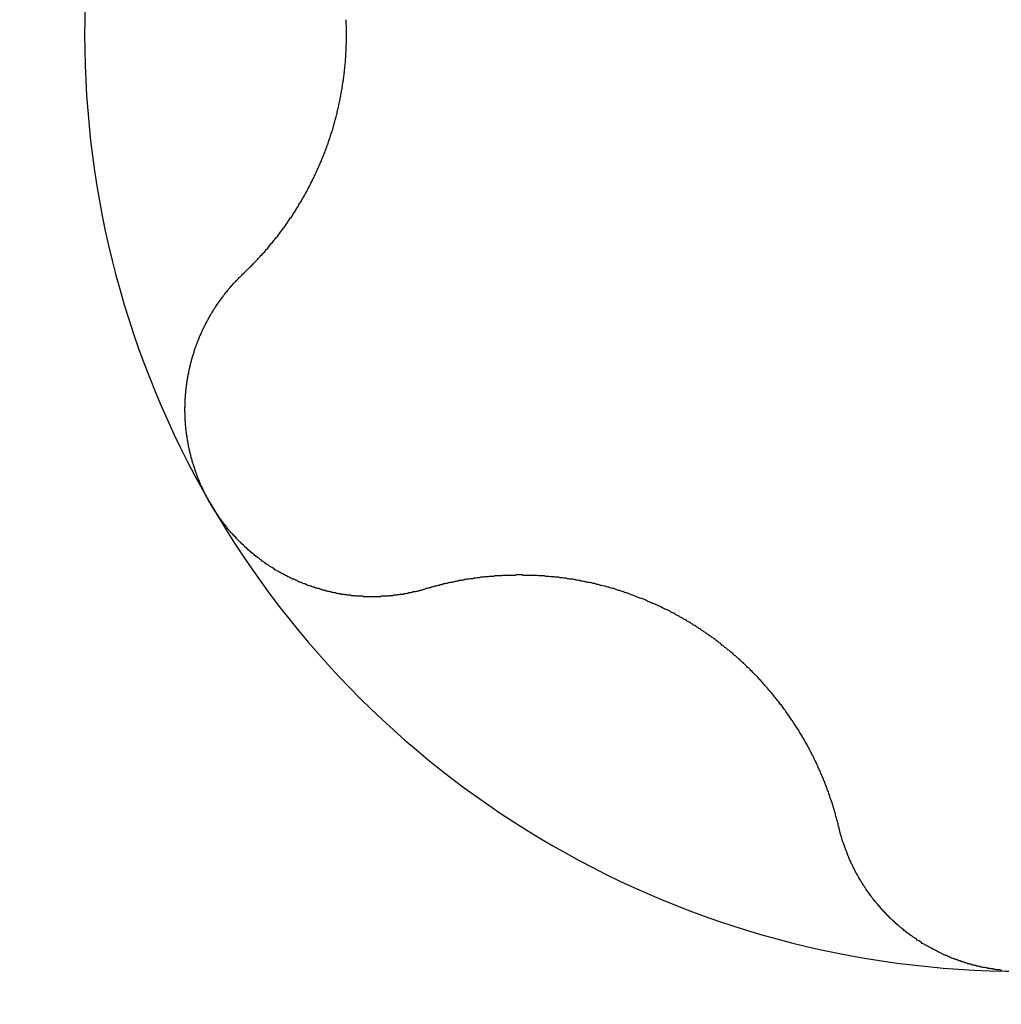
# Model space of a CAD drawing. Extents: x 1107 to 4046, y 937 to 3355.
# Tile 733 of 861: x 2219.87 to 2221.94, y 3344.27 to 3346.35. Entities that reach past the tile are written whole.
import ezdxf

# ---------------------------------------------------------------- set-up
doc = ezdxf.new("R2010")
doc.units = 0
doc.layers.add('KF_VIDA_L___C_BOTTOM', color=7, linetype='CONTINUOUS')

# ---------------------------------------------------------------- blocks, each defined once
blk = doc.blocks.new('KF_VIDA_L___C_BOTTOM')
at = {"layer": 'KF_VIDA_L___C_BOTTOM'}
for points in [[(33.3606, 470.797, 0), (33.3623, 470.799, 0), (33.3641, 470.801, 0), (33.3658, 470.802, 0), (33.3675, 470.804, 0), (33.3693, 470.806, 0), (33.371, 470.807, 0), (33.3727, 470.809, 0), (33.3744, 470.811, 0), (33.3761, 470.812, 0), (33.3778, 470.814, 0), (33.3795, 470.816, 0), (33.3812, 470.818, 0), (33.3829, 470.819, 0), (33.3845, 470.821, 0), (33.3862, 470.823, 0), (33.3879, 470.825, 0), (33.3895, 470.826, 0), (33.3912, 470.828, 0), (33.3928, 470.83, 0), (33.3944, 470.832, 0), (33.3961, 470.833, 0), (33.3977, 470.835, 0), (33.3993, 470.837, 0), (33.4009, 470.839, 0), (33.4025, 470.84, 0), (33.4041, 470.842, 0), (33.4057, 470.844, 0), (33.4072, 470.846, 0), (33.4088, 470.848, 0), (33.4104, 470.849, 0), (33.4119, 470.851, 0), (33.4135, 470.853, 0), (33.415, 470.855, 0), (33.4166, 470.857, 0), (33.4181, 470.859, 0), (33.4196, 470.86, 0), (33.4211, 470.862, 0), (33.4227, 470.864, 0), (33.4242, 470.866, 0), (33.4256, 470.868, 0), (33.4271, 470.87, 0), (33.4286, 470.872, 0), (33.4301, 470.873, 0), (33.4315, 470.875, 0), (33.433, 470.877, 0), (33.4345, 470.879, 0), (33.4359, 470.881, 0), (33.4373, 470.883, 0), (33.4388, 470.885, 0), (33.4402, 470.887, 0), (33.4416, 470.889, 0), (33.443, 470.89, 0), (33.4444, 470.892, 0), (33.4458, 470.894, 0), (33.4472, 470.896, 0), (33.4485, 470.898, 0), (33.4499, 470.9, 0), (33.4513, 470.902, 0), (33.4526, 470.904, 0), (33.454, 470.906, 0), (33.4553, 470.908, 0), (33.4566, 470.91, 0), (33.458, 470.912, 0), (33.4593, 470.914, 0), (33.4606, 470.915, 0), (33.4619, 470.917, 0), (33.4632, 470.919, 0), (33.4645, 470.921, 0), (33.4657, 470.923, 0), (33.467, 470.925, 0), (33.4683, 470.927, 0), (33.4696, 470.929, 0), (33.4708, 470.931, 0), (33.4721, 470.933, 0), (33.4734, 470.935, 0), (33.4746, 470.937, 0), (33.4759, 470.939, 0), (33.4771, 470.942, 0), (33.4784, 470.944, 0), (33.4796, 470.946, 0), (33.4808, 470.948, 0), (33.4821, 470.95, 0), (33.4833, 470.952, 0), (33.4845, 470.954, 0), (33.4857, 470.956, 0), (33.487, 470.958, 0), (33.4882, 470.96, 0), (33.4894, 470.963, 0), (33.4906, 470.965, 0), (33.4918, 470.967, 0), (33.4929, 470.969, 0), (33.4941, 470.971, 0), (33.4953, 470.973, 0), (33.4965, 470.976, 0), (33.4976, 470.978, 0), (33.4988, 470.98, 0), (33.4999, 470.982, 0), (33.5011, 470.985, 0), (33.5022, 470.987, 0), (33.5034, 470.989, 0), (33.5045, 470.991, 0), (33.5056, 470.994, 0), (33.5067, 470.996, 0), (33.5078, 470.998, 0), (33.5089, 471, 0), (33.51, 471.003, 0), (33.5111, 471.005, 0), (33.5122, 471.007, 0), (33.5133, 471.01, 0), (33.5144, 471.012, 0), (33.5154, 471.014, 0), (33.5165, 471.017, 0), (33.5175, 471.019, 0), (33.5186, 471.021, 0), (33.5196, 471.024, 0), (33.5206, 471.026, 0), (33.5216, 471.028, 0), (33.5227, 471.031, 0), (33.5237, 471.033, 0), (33.5247, 471.035, 0), (33.5256, 471.038, 0), (33.5266, 471.04, 0), (33.5276, 471.043, 0), (33.5286, 471.045, 0), (33.5295, 471.047, 0), (33.5305, 471.05, 0), (33.5314, 471.052, 0), (33.5323, 471.055, 0), (33.5333, 471.057, 0), (33.5342, 471.06, 0), (33.5351, 471.062, 0), (33.536, 471.064, 0), (33.5369, 471.067, 0), (33.5378, 471.069, 0), (33.5386, 471.072, 0), (33.5395, 471.074, 0), (33.5404, 471.077, 0), (33.5412, 471.079, 0), (33.542, 471.082, 0), (33.5429, 471.084, 0), (33.5437, 471.087, 0), (33.5445, 471.089, 0), (33.5453, 471.092, 0), (33.5461, 471.094, 0), (33.5469, 471.097, 0), (33.5476, 471.099, 0), (33.5484, 471.102, 0), (33.5491, 471.104, 0), (33.5499, 471.107, 0), (33.5506, 471.11, 0), (33.5513, 471.112, 0), (33.552, 471.115, 0), (33.5527, 471.117, 0), (33.5534, 471.12, 0), (33.5541, 471.122, 0), (33.5548, 471.125, 0), (33.5555, 471.127, 0), (33.5561, 471.13, 0), (33.5568, 471.133, 0), (33.5574, 471.135, 0), (33.558, 471.138, 0), (33.5586, 471.14, 0), (33.5592, 471.143, 0), (33.5598, 471.145, 0), (33.5604, 471.148, 0), (33.561, 471.151, 0), (33.5615, 471.153, 0), (33.5621, 471.156, 0), (33.5626, 471.158, 0), (33.5632, 471.161, 0), (33.5637, 471.164, 0), (33.5642, 471.166, 0), (33.5647, 471.169, 0), (33.5652, 471.171, 0), (33.5657, 471.174, 0), (33.5662, 471.177, 0), (33.5666, 471.179, 0), (33.5671, 471.182, 0), (33.5675, 471.185, 0), (33.568, 471.187, 0), (33.5684, 471.19, 0), (33.5688, 471.192, 0), (33.5692, 471.195, 0), (33.5696, 471.198, 0), (33.57, 471.2, 0), (33.5704, 471.203, 0), (33.5708, 471.205, 0), (33.5711, 471.208, 0), (33.5715, 471.211, 0), (33.5718, 471.213, 0), (33.5721, 471.216, 0), (33.5724, 471.219, 0), (33.5728, 471.221, 0), (33.5731, 471.224, 0), (33.5733, 471.226, 0), (33.5736, 471.229, 0), (33.5739, 471.232, 0), (33.5741, 471.234, 0), (33.5744, 471.237, 0), (33.5746, 471.239, 0), (33.5749, 471.242, 0), (33.5751, 471.245, 0), (33.5753, 471.247, 0), (33.5755, 471.25, 0), (33.5757, 471.252, 0), (33.5759, 471.255, 0), (33.576, 471.258, 0), (33.5762, 471.26, 0), (33.5763, 471.263, 0), (33.5765, 471.265, 0), (33.5766, 471.268, 0), (33.5767, 471.271, 0), (33.5768, 471.273, 0), (33.5769, 471.276, 0), (33.577, 471.278, 0), (33.5771, 471.281, 0), (33.5772, 471.283, 0), (33.5772, 471.286, 0), (33.5773, 471.289, 0), (33.5773, 471.291, 0), (33.5774, 471.294, 0), (33.5774, 471.296, 0), (33.5774, 471.299, 0), (33.5774, 471.301, 0), (33.5774, 471.304, 0), (33.5774, 471.306, 0), (33.5773, 471.309, 0), (33.5773, 471.311, 0), (33.5772, 471.314, 0), (33.5772, 471.317, 0), (33.5771, 471.319, 0), (33.577, 471.322, 0), (33.5769, 471.324, 0), (33.5768, 471.327, 0), (33.5767, 471.329, 0), (33.5766, 471.332, 0)], [(33.2896, 470.313, 0), (33.2886, 470.314, 0), (33.2875, 470.316, 0), (33.2865, 470.318, 0), (33.2855, 470.32, 0), (33.2844, 470.322, 0), (33.2834, 470.324, 0), (33.2825, 470.325, 0), (33.2815, 470.327, 0), (33.2805, 470.329, 0), (33.2795, 470.331, 0), (33.2786, 470.333, 0), (33.2776, 470.335, 0), (33.2767, 470.337, 0), (33.2758, 470.339, 0), (33.2749, 470.341, 0), (33.274, 470.343, 0), (33.2731, 470.345, 0), (33.2722, 470.347, 0), (33.2713, 470.348, 0), (33.2704, 470.35, 0), (33.2696, 470.352, 0), (33.2687, 470.354, 0), (33.2679, 470.356, 0), (33.2671, 470.358, 0), (33.2663, 470.36, 0), (33.2654, 470.362, 0), (33.2647, 470.364, 0), (33.2639, 470.366, 0), (33.2631, 470.368, 0), (33.2623, 470.37, 0), (33.2616, 470.372, 0), (33.2608, 470.374, 0), (33.2601, 470.376, 0), (33.2594, 470.378, 0), (33.2587, 470.38, 0), (33.258, 470.382, 0), (33.2573, 470.385, 0), (33.2566, 470.387, 0), (33.2559, 470.389, 0), (33.2553, 470.391, 0), (33.2546, 470.393, 0), (33.254, 470.395, 0), (33.2534, 470.397, 0), (33.2528, 470.399, 0), (33.2522, 470.401, 0), (33.2516, 470.403, 0), (33.251, 470.405, 0), (33.2504, 470.407, 0), (33.2499, 470.409, 0), (33.2493, 470.411, 0), (33.2488, 470.414, 0), (33.2482, 470.416, 0), (33.2477, 470.418, 0), (33.2472, 470.42, 0), (33.2467, 470.422, 0), (33.2463, 470.424, 0), (33.2458, 470.426, 0), (33.2453, 470.428, 0), (33.2449, 470.43, 0), (33.2444, 470.433, 0), (33.244, 470.435, 0), (33.2436, 470.437, 0), (33.2432, 470.439, 0), (33.2428, 470.441, 0), (33.2424, 470.443, 0), (33.2421, 470.445, 0), (33.2417, 470.447, 0), (33.2414, 470.45, 0), (33.2411, 470.452, 0), (33.2407, 470.454, 0), (33.2404, 470.456, 0), (33.2401, 470.458, 0), (33.2399, 470.46, 0), (33.2396, 470.462, 0), (33.2393, 470.465, 0), (33.2391, 470.467, 0), (33.2388, 470.469, 0), (33.2386, 470.471, 0), (33.2384, 470.473, 0), (33.2382, 470.475, 0), (33.238, 470.477, 0), (33.2379, 470.48, 0), (33.2377, 470.482, 0), (33.2375, 470.484, 0), (33.2374, 470.486, 0), (33.2373, 470.488, 0), (33.2372, 470.49, 0), (33.2371, 470.493, 0), (33.237, 470.495, 0), (33.2369, 470.497, 0), (33.2368, 470.499, 0), (33.2368, 470.501, 0), (33.2368, 470.503, 0), (33.2367, 470.505, 0), (33.2367, 470.508, 0), (33.2367, 470.51, 0), (33.2367, 470.512, 0), (33.2367, 470.514, 0), (33.2368, 470.516, 0), (33.2368, 470.518, 0), (33.2369, 470.52, 0), (33.2369, 470.522, 0), (33.237, 470.525, 0), (33.2371, 470.527, 0), (33.2372, 470.529, 0), (33.2373, 470.531, 0), (33.2374, 470.533, 0), (33.2376, 470.535, 0), (33.2377, 470.537, 0), (33.2379, 470.54, 0), (33.2381, 470.542, 0), (33.2382, 470.544, 0), (33.2384, 470.546, 0), (33.2386, 470.548, 0), (33.2388, 470.55, 0), (33.2391, 470.552, 0), (33.2393, 470.554, 0), (33.2395, 470.556, 0), (33.2398, 470.558, 0), (33.2401, 470.561, 0), (33.2403, 470.563, 0), (33.2406, 470.565, 0), (33.2409, 470.567, 0), (33.2412, 470.569, 0), (33.2416, 470.571, 0), (33.2419, 470.573, 0), (33.2422, 470.575, 0), (33.2426, 470.577, 0), (33.2429, 470.579, 0), (33.2433, 470.581, 0), (33.2437, 470.583, 0), (33.2441, 470.585, 0), (33.2445, 470.587, 0), (33.2449, 470.589, 0), (33.2453, 470.592, 0), (33.2458, 470.594, 0), (33.2462, 470.596, 0), (33.2467, 470.598, 0), (33.2471, 470.6, 0), (33.2476, 470.602, 0), (33.2481, 470.604, 0), (33.2486, 470.606, 0), (33.2491, 470.608, 0), (33.2496, 470.61, 0), (33.2501, 470.612, 0), (33.2506, 470.614, 0), (33.2511, 470.616, 0), (33.2517, 470.618, 0), (33.2522, 470.619, 0), (33.2528, 470.621, 0), (33.2534, 470.623, 0), (33.254, 470.625, 0), (33.2546, 470.627, 0), (33.2552, 470.629, 0), (33.2558, 470.631, 0), (33.2564, 470.633, 0), (33.257, 470.635, 0), (33.2577, 470.637, 0), (33.2583, 470.639, 0), (33.259, 470.641, 0), (33.2596, 470.643, 0), (33.2603, 470.644, 0), (33.261, 470.646, 0), (33.2617, 470.648, 0), (33.2624, 470.65, 0), (33.2631, 470.652, 0), (33.2638, 470.654, 0), (33.2645, 470.656, 0), (33.2652, 470.657, 0), (33.266, 470.659, 0), (33.2667, 470.661, 0), (33.2675, 470.663, 0), (33.2682, 470.665, 0), (33.269, 470.666, 0), (33.2698, 470.668, 0), (33.2706, 470.67, 0), (33.2714, 470.672, 0), (33.2722, 470.674, 0), (33.273, 470.675, 0), (33.2739, 470.677, 0), (33.2747, 470.679, 0), (33.2756, 470.681, 0), (33.2764, 470.683, 0), (33.2773, 470.684, 0), (33.2782, 470.686, 0), (33.2791, 470.688, 0), (33.28, 470.69, 0), (33.2809, 470.691, 0), (33.2818, 470.693, 0), (33.2827, 470.695, 0), (33.2836, 470.697, 0), (33.2846, 470.698, 0), (33.2855, 470.7, 0), (33.2865, 470.702, 0), (33.2875, 470.704, 0), (33.2885, 470.705, 0), (33.2894, 470.707, 0), (33.2904, 470.709, 0), (33.2914, 470.711, 0), (33.2925, 470.712, 0), (33.2935, 470.714, 0), (33.2945, 470.716, 0), (33.2956, 470.717, 0), (33.2966, 470.719, 0), (33.2977, 470.721, 0), (33.2987, 470.722, 0), (33.2998, 470.724, 0), (33.3009, 470.726, 0), (33.302, 470.727, 0), (33.3031, 470.729, 0), (33.3042, 470.731, 0), (33.3053, 470.732, 0), (33.3064, 470.734, 0), (33.3076, 470.736, 0), (33.3087, 470.737, 0), (33.3098, 470.739, 0), (33.311, 470.74, 0), (33.3122, 470.742, 0), (33.3133, 470.744, 0), (33.3145, 470.745, 0), (33.3157, 470.747, 0), (33.3169, 470.748, 0), (33.3181, 470.75, 0), (33.3193, 470.752, 0), (33.3205, 470.753, 0), (33.3218, 470.755, 0), (33.323, 470.756, 0), (33.3243, 470.758, 0), (33.3255, 470.759, 0), (33.3268, 470.761, 0), (33.328, 470.763, 0), (33.3293, 470.764, 0), (33.3306, 470.766, 0), (33.3319, 470.767, 0), (33.3332, 470.769, 0), (33.3345, 470.77, 0), (33.3358, 470.772, 0), (33.3371, 470.773, 0), (33.3384, 470.775, 0), (33.3398, 470.776, 0), (33.3411, 470.778, 0), (33.3424, 470.779, 0), (33.3438, 470.78, 0), (33.3452, 470.782, 0), (33.3465, 470.783, 0), (33.3479, 470.785, 0), (33.3493, 470.786, 0), (33.3507, 470.788, 0), (33.3521, 470.789, 0), (33.3535, 470.79, 0), (33.3549, 470.792, 0), (33.3563, 470.793, 0), (33.3577, 470.795, 0), (33.3591, 470.796, 0), (33.3606, 470.797, 0)], [(33.7449, 470.132, 0), (33.743, 470.131, 0), (33.7411, 470.13, 0), (33.7392, 470.13, 0), (33.7373, 470.129, 0), (33.7354, 470.129, 0), (33.7335, 470.128, 0), (33.7316, 470.128, 0), (33.7296, 470.127, 0), (33.7277, 470.127, 0), (33.7258, 470.126, 0), (33.7239, 470.126, 0), (33.7219, 470.125, 0), (33.72, 470.125, 0), (33.7181, 470.125, 0), (33.7161, 470.124, 0), (33.7142, 470.124, 0), (33.7122, 470.123, 0), (33.7103, 470.123, 0), (33.7083, 470.123, 0), (33.7064, 470.122, 0), (33.7044, 470.122, 0), (33.7025, 470.121, 0), (33.7005, 470.121, 0), (33.6986, 470.121, 0), (33.6966, 470.12, 0), (33.6946, 470.12, 0), (33.6927, 470.12, 0), (33.6907, 470.12, 0), (33.6887, 470.119, 0), (33.6868, 470.119, 0), (33.6848, 470.119, 0), (33.6828, 470.118, 0), (33.6808, 470.118, 0), (33.6789, 470.118, 0), (33.6769, 470.118, 0), (33.6749, 470.117, 0), (33.6729, 470.117, 0), (33.671, 470.117, 0), (33.669, 470.117, 0), (33.667, 470.117, 0), (33.665, 470.116, 0), (33.663, 470.116, 0), (33.661, 470.116, 0), (33.6591, 470.116, 0), (33.6571, 470.116, 0), (33.6551, 470.116, 0), (33.6531, 470.116, 0), (33.6511, 470.116, 0), (33.6491, 470.115, 0), (33.6471, 470.115, 0), (33.6452, 470.115, 0), (33.6432, 470.115, 0), (33.6412, 470.115, 0), (33.6392, 470.115, 0), (33.6372, 470.115, 0), (33.6352, 470.115, 0), (33.6332, 470.115, 0), (33.6313, 470.115, 0), (33.6293, 470.115, 0), (33.6273, 470.115, 0), (33.6253, 470.115, 0), (33.6233, 470.115, 0), (33.6213, 470.115, 0), (33.6194, 470.115, 0), (33.6174, 470.115, 0), (33.6154, 470.115, 0), (33.6134, 470.115, 0), (33.6114, 470.116, 0), (33.6095, 470.116, 0), (33.6075, 470.116, 0), (33.6055, 470.116, 0), (33.6035, 470.116, 0), (33.6016, 470.116, 0), (33.5996, 470.116, 0), (33.5976, 470.116, 0), (33.5957, 470.117, 0), (33.5937, 470.117, 0), (33.5917, 470.117, 0), (33.5898, 470.117, 0), (33.5878, 470.117, 0), (33.5859, 470.118, 0), (33.5839, 470.118, 0), (33.582, 470.118, 0), (33.58, 470.118, 0), (33.5781, 470.119, 0), (33.5761, 470.119, 0), (33.5742, 470.119, 0), (33.5722, 470.12, 0), (33.5703, 470.12, 0), (33.5683, 470.12, 0), (33.5663, 470.12, 0), (33.5644, 470.121, 0), (33.5624, 470.121, 0), (33.5605, 470.121, 0), (33.5585, 470.122, 0), (33.5565, 470.122, 0), (33.5546, 470.123, 0), (33.5526, 470.123, 0), (33.5506, 470.123, 0), (33.5486, 470.124, 0), (33.5467, 470.124, 0), (33.5447, 470.125, 0), (33.5427, 470.125, 0), (33.5407, 470.126, 0), (33.5388, 470.126, 0), (33.5368, 470.127, 0), (33.5348, 470.127, 0), (33.5328, 470.128, 0), (33.5308, 470.128, 0), (33.5289, 470.129, 0), (33.5269, 470.129, 0), (33.5249, 470.13, 0), (33.5229, 470.13, 0), (33.521, 470.131, 0), (33.519, 470.132, 0), (33.517, 470.132, 0), (33.515, 470.133, 0), (33.513, 470.133, 0), (33.5111, 470.134, 0), (33.5091, 470.135, 0), (33.5071, 470.135, 0), (33.5052, 470.136, 0), (33.5032, 470.137, 0), (33.5012, 470.137, 0), (33.4992, 470.138, 0), (33.4973, 470.139, 0), (33.4953, 470.139, 0), (33.4933, 470.14, 0), (33.4914, 470.141, 0), (33.4894, 470.142, 0), (33.4875, 470.142, 0), (33.4855, 470.143, 0), (33.4836, 470.144, 0), (33.4816, 470.145, 0), (33.4797, 470.146, 0), (33.4777, 470.146, 0), (33.4758, 470.147, 0), (33.4738, 470.148, 0), (33.4719, 470.149, 0), (33.47, 470.15, 0), (33.468, 470.151, 0), (33.4661, 470.152, 0), (33.4642, 470.152, 0), (33.4623, 470.153, 0), (33.4603, 470.154, 0), (33.4584, 470.155, 0), (33.4565, 470.156, 0), (33.4546, 470.157, 0), (33.4527, 470.158, 0), (33.4508, 470.159, 0), (33.4489, 470.16, 0), (33.447, 470.161, 0), (33.4451, 470.162, 0), (33.4432, 470.163, 0), (33.4414, 470.164, 0), (33.4395, 470.165, 0), (33.4376, 470.166, 0), (33.4358, 470.167, 0), (33.4339, 470.168, 0), (33.432, 470.169, 0), (33.4302, 470.17, 0), (33.4284, 470.171, 0), (33.4265, 470.172, 0), (33.4247, 470.174, 0), (33.4229, 470.175, 0), (33.421, 470.176, 0), (33.4192, 470.177, 0), (33.4174, 470.178, 0), (33.4156, 470.179, 0), (33.4138, 470.181, 0), (33.412, 470.182, 0), (33.4102, 470.183, 0), (33.4085, 470.184, 0), (33.4067, 470.185, 0), (33.4049, 470.187, 0), (33.4032, 470.188, 0), (33.4014, 470.189, 0), (33.3996, 470.19, 0), (33.3979, 470.192, 0), (33.3962, 470.193, 0), (33.3944, 470.194, 0), (33.3927, 470.196, 0), (33.391, 470.197, 0), (33.3893, 470.198, 0), (33.3876, 470.199, 0), (33.3859, 470.201, 0), (33.3842, 470.202, 0), (33.3825, 470.204, 0), (33.3809, 470.205, 0), (33.3792, 470.206, 0), (33.3776, 470.208, 0), (33.3759, 470.209, 0), (33.3743, 470.211, 0), (33.3726, 470.212, 0), (33.371, 470.213, 0), (33.3694, 470.215, 0), (33.3678, 470.216, 0), (33.3662, 470.218, 0), (33.3646, 470.219, 0), (33.363, 470.221, 0), (33.3614, 470.222, 0), (33.3598, 470.224, 0), (33.3583, 470.225, 0), (33.3567, 470.227, 0), (33.3552, 470.228, 0), (33.3536, 470.23, 0), (33.3521, 470.231, 0), (33.3506, 470.233, 0), (33.3491, 470.234, 0), (33.3476, 470.236, 0), (33.3461, 470.237, 0), (33.3446, 470.239, 0), (33.3431, 470.241, 0), (33.3416, 470.242, 0), (33.3402, 470.244, 0), (33.3387, 470.245, 0), (33.3373, 470.247, 0), (33.3358, 470.248, 0), (33.3344, 470.25, 0), (33.333, 470.252, 0), (33.3316, 470.253, 0), (33.3302, 470.255, 0), (33.3288, 470.257, 0), (33.3274, 470.258, 0), (33.326, 470.26, 0), (33.3247, 470.262, 0), (33.3233, 470.263, 0), (33.322, 470.265, 0), (33.3207, 470.267, 0), (33.3193, 470.268, 0), (33.318, 470.27, 0), (33.3167, 470.272, 0), (33.3154, 470.273, 0), (33.3141, 470.275, 0), (33.3129, 470.277, 0), (33.3116, 470.279, 0), (33.3103, 470.28, 0), (33.3091, 470.282, 0), (33.3079, 470.284, 0), (33.3067, 470.286, 0), (33.3054, 470.287, 0), (33.3042, 470.289, 0), (33.303, 470.291, 0), (33.3019, 470.293, 0), (33.3007, 470.294, 0), (33.2995, 470.296, 0), (33.2984, 470.298, 0), (33.2973, 470.3, 0), (33.2961, 470.302, 0), (33.295, 470.303, 0), (33.2939, 470.305, 0), (33.2928, 470.307, 0), (33.2917, 470.309, 0), (33.2907, 470.311, 0), (33.2896, 470.313, 0)], [(34.6157, 469.629, 0), (34.6151, 469.631, 0), (34.6145, 469.634, 0), (34.614, 469.636, 0), (34.6134, 469.638, 0), (34.6128, 469.641, 0), (34.6122, 469.643, 0), (34.6116, 469.645, 0), (34.6109, 469.648, 0), (34.6103, 469.65, 0), (34.6097, 469.652, 0), (34.609, 469.655, 0), (34.6084, 469.657, 0), (34.6077, 469.659, 0), (34.6071, 469.661, 0), (34.6064, 469.664, 0), (34.6057, 469.666, 0), (34.605, 469.668, 0), (34.6043, 469.671, 0), (34.6036, 469.673, 0), (34.6029, 469.675, 0), (34.6022, 469.678, 0), (34.6014, 469.68, 0), (34.6007, 469.682, 0), (34.6, 469.684, 0), (34.5992, 469.687, 0), (34.5985, 469.689, 0), (34.5977, 469.691, 0), (34.5969, 469.694, 0), (34.5961, 469.696, 0), (34.5953, 469.698, 0), (34.5945, 469.7, 0), (34.5937, 469.703, 0), (34.5929, 469.705, 0), (34.5921, 469.707, 0), (34.5913, 469.709, 0), (34.5904, 469.712, 0), (34.5896, 469.714, 0), (34.5888, 469.716, 0), (34.5879, 469.718, 0), (34.587, 469.721, 0), (34.5862, 469.723, 0), (34.5853, 469.725, 0), (34.5844, 469.727, 0), (34.5835, 469.729, 0), (34.5826, 469.732, 0), (34.5817, 469.734, 0), (34.5808, 469.736, 0), (34.5799, 469.738, 0), (34.579, 469.74, 0), (34.578, 469.742, 0), (34.5771, 469.745, 0), (34.5762, 469.747, 0), (34.5752, 469.749, 0), (34.5742, 469.751, 0), (34.5733, 469.753, 0), (34.5723, 469.755, 0), (34.5713, 469.758, 0), (34.5703, 469.76, 0), (34.5694, 469.762, 0), (34.5684, 469.764, 0), (34.5674, 469.766, 0), (34.5663, 469.768, 0), (34.5653, 469.77, 0), (34.5643, 469.772, 0), (34.5633, 469.775, 0), (34.5622, 469.777, 0), (34.5612, 469.779, 0), (34.5601, 469.781, 0), (34.5591, 469.783, 0), (34.558, 469.785, 0), (34.5569, 469.787, 0), (34.5558, 469.789, 0), (34.5547, 469.791, 0), (34.5536, 469.793, 0), (34.5525, 469.796, 0), (34.5513, 469.798, 0), (34.5502, 469.8, 0), (34.549, 469.802, 0), (34.5479, 469.804, 0), (34.5467, 469.806, 0), (34.5455, 469.808, 0), (34.5443, 469.81, 0), (34.5431, 469.812, 0), (34.5419, 469.815, 0), (34.5406, 469.817, 0), (34.5394, 469.819, 0), (34.5381, 469.821, 0), (34.5369, 469.823, 0), (34.5356, 469.825, 0), (34.5343, 469.827, 0), (34.5331, 469.829, 0), (34.5318, 469.831, 0), (34.5304, 469.834, 0), (34.5291, 469.836, 0), (34.5278, 469.838, 0), (34.5265, 469.84, 0), (34.5251, 469.842, 0), (34.5238, 469.844, 0), (34.5224, 469.846, 0), (34.521, 469.848, 0), (34.5196, 469.85, 0), (34.5182, 469.853, 0), (34.5168, 469.855, 0), (34.5154, 469.857, 0), (34.514, 469.859, 0), (34.5126, 469.861, 0), (34.5111, 469.863, 0), (34.5097, 469.865, 0), (34.5082, 469.867, 0), (34.5067, 469.869, 0), (34.5052, 469.871, 0), (34.5037, 469.873, 0), (34.5022, 469.876, 0), (34.5007, 469.878, 0), (34.4992, 469.88, 0), (34.4977, 469.882, 0), (34.4961, 469.884, 0), (34.4946, 469.886, 0), (34.493, 469.888, 0), (34.4915, 469.89, 0), (34.4899, 469.892, 0), (34.4883, 469.894, 0), (34.4867, 469.896, 0), (34.4851, 469.898, 0), (34.4835, 469.9, 0), (34.4819, 469.902, 0), (34.4803, 469.904, 0), (34.4786, 469.906, 0), (34.477, 469.908, 0), (34.4753, 469.91, 0), (34.4736, 469.912, 0), (34.472, 469.914, 0), (34.4703, 469.916, 0), (34.4686, 469.918, 0), (34.4669, 469.92, 0), (34.4652, 469.922, 0), (34.4634, 469.924, 0), (34.4617, 469.926, 0), (34.46, 469.928, 0), (34.4582, 469.93, 0), (34.4565, 469.932, 0), (34.4547, 469.934, 0), (34.4529, 469.936, 0), (34.4511, 469.938, 0), (34.4494, 469.94, 0), (34.4476, 469.942, 0), (34.4457, 469.944, 0), (34.4439, 469.946, 0), (34.4421, 469.948, 0), (34.4403, 469.95, 0), (34.4384, 469.951, 0), (34.4366, 469.953, 0), (34.4347, 469.955, 0), (34.4328, 469.957, 0), (34.431, 469.959, 0), (34.4291, 469.961, 0), (34.4272, 469.963, 0), (34.4253, 469.965, 0), (34.4234, 469.966, 0), (34.4215, 469.968, 0), (34.4195, 469.97, 0), (34.4176, 469.972, 0), (34.4157, 469.974, 0), (34.4137, 469.976, 0), (34.4118, 469.977, 0), (34.4098, 469.979, 0), (34.4079, 469.981, 0), (34.4059, 469.983, 0), (34.4039, 469.984, 0), (34.4019, 469.986, 0), (34.3999, 469.988, 0), (34.3979, 469.99, 0), (34.3959, 469.991, 0), (34.3939, 469.993, 0), (34.3919, 469.995, 0), (34.3899, 469.997, 0), (34.3879, 469.998, 0), (34.3858, 470, 0), (34.3838, 470.002, 0), (34.3817, 470.003, 0), (34.3797, 470.005, 0), (34.3776, 470.007, 0), (34.3756, 470.008, 0), (34.3735, 470.01, 0), (34.3714, 470.012, 0), (34.3693, 470.013, 0), (34.3673, 470.015, 0), (34.3652, 470.017, 0), (34.3631, 470.018, 0), (34.361, 470.02, 0), (34.3589, 470.021, 0), (34.3568, 470.023, 0), (34.3547, 470.025, 0), (34.3526, 470.026, 0), (34.3504, 470.028, 0), (34.3483, 470.029, 0), (34.3462, 470.031, 0), (34.3441, 470.032, 0), (34.3419, 470.034, 0), (34.3398, 470.035, 0), (34.3376, 470.037, 0), (34.3355, 470.038, 0), (34.3334, 470.04, 0), (34.3312, 470.041, 0), (34.329, 470.043, 0), (34.3269, 470.044, 0), (34.3247, 470.046, 0), (34.3226, 470.047, 0), (34.3204, 470.048, 0), (34.3182, 470.05, 0), (34.316, 470.051, 0), (34.3139, 470.053, 0), (34.3117, 470.054, 0), (34.3095, 470.055, 0), (34.3073, 470.057, 0), (34.3051, 470.058, 0), (34.303, 470.06, 0), (34.3008, 470.061, 0), (34.2986, 470.062, 0), (34.2964, 470.063, 0), (34.2942, 470.065, 0), (34.292, 470.066, 0), (34.2898, 470.067, 0), (34.2876, 470.069, 0), (34.2854, 470.07, 0), (34.2832, 470.071, 0), (34.2809, 470.072, 0), (34.2787, 470.074, 0), (34.2765, 470.075, 0), (34.2742, 470.076, 0), (34.272, 470.077, 0), (34.2697, 470.079, 0), (34.2674, 470.08, 0), (34.2651, 470.081, 0), (34.2629, 470.082, 0), (34.2606, 470.083, 0), (34.2583, 470.085, 0), (34.2559, 470.086, 0), (34.2536, 470.087, 0), (34.2513, 470.088, 0), (34.249, 470.089, 0), (34.2466, 470.09, 0), (34.2443, 470.091, 0), (34.2419, 470.093, 0), (34.2396, 470.094, 0), (34.2372, 470.095, 0), (34.2348, 470.096, 0), (34.2325, 470.097, 0), (34.2301, 470.098, 0), (34.2277, 470.099, 0), (34.2253, 470.1, 0), (34.2229, 470.101, 0), (34.2205, 470.102, 0), (34.2181, 470.103, 0), (34.2157, 470.104, 0), (34.2132, 470.105, 0), (34.2108, 470.106, 0), (34.2084, 470.108, 0), (34.2059, 470.109, 0), (34.2035, 470.11, 0), (34.201, 470.111, 0), (34.1986, 470.111, 0), (34.1961, 470.112, 0), (34.1937, 470.113, 0), (34.1912, 470.114, 0), (34.1887, 470.115, 0), (34.1863, 470.116, 0), (34.1838, 470.117, 0), (34.1813, 470.118, 0), (34.1788, 470.119, 0), (34.1763, 470.12, 0), (34.1738, 470.121, 0), (34.1713, 470.122, 0), (34.1688, 470.123, 0), (34.1663, 470.123, 0), (34.1638, 470.124, 0), (34.1613, 470.125, 0), (34.1587, 470.126, 0), (34.1562, 470.127, 0), (34.1537, 470.128, 0), (34.1512, 470.128, 0), (34.1486, 470.129, 0), (34.1461, 470.13, 0), (34.1436, 470.131, 0), (34.141, 470.132, 0), (34.1385, 470.132, 0), (34.1359, 470.133, 0), (34.1334, 470.134, 0), (34.1308, 470.135, 0), (34.1283, 470.135, 0), (34.1257, 470.136, 0), (34.1232, 470.137, 0), (34.1206, 470.137, 0), (34.118, 470.138, 0), (34.1155, 470.139, 0), (34.1129, 470.139, 0), (34.1104, 470.14, 0), (34.1078, 470.141, 0), (34.1052, 470.141, 0), (34.1026, 470.142, 0), (34.1001, 470.143, 0), (34.0975, 470.143, 0), (34.0949, 470.144, 0), (34.0924, 470.144, 0), (34.0898, 470.145, 0), (34.0872, 470.145, 0), (34.0846, 470.146, 0), (34.0821, 470.146, 0), (34.0795, 470.147, 0), (34.0769, 470.147, 0), (34.0743, 470.148, 0), (34.0718, 470.148, 0), (34.0692, 470.149, 0), (34.0666, 470.149, 0), (34.064, 470.15, 0), (34.0615, 470.15, 0), (34.0589, 470.151, 0), (34.0563, 470.151, 0), (34.0537, 470.152, 0), (34.0512, 470.152, 0), (34.0486, 470.152, 0), (34.046, 470.153, 0), (34.0435, 470.153, 0), (34.0409, 470.154, 0), (34.0383, 470.154, 0), (34.0357, 470.154, 0), (34.0332, 470.155, 0), (34.0306, 470.155, 0), (34.0281, 470.155, 0), (34.0255, 470.156, 0), (34.0229, 470.156, 0), (34.0204, 470.156, 0), (34.0178, 470.156, 0), (34.0153, 470.157, 0), (34.0127, 470.157, 0), (34.0102, 470.157, 0), (34.0076, 470.157, 0), (34.0051, 470.158, 0), (34.0026, 470.158, 0), (34, 470.158, 0), (33.9975, 470.158, 0), (33.995, 470.159, 0), (33.9924, 470.159, 0), (33.9899, 470.159, 0), (33.9874, 470.159, 0), (33.9849, 470.159, 0), (33.9823, 470.159, 0), (33.9798, 470.16, 0), (33.9773, 470.16, 0), (33.9748, 470.16, 0), (33.9723, 470.16, 0), (33.9698, 470.16, 0), (33.9673, 470.16, 0), (33.9648, 470.16, 0), (33.9624, 470.16, 0), (33.9599, 470.16, 0), (33.9574, 470.16, 0), (33.9549, 470.16, 0), (33.9525, 470.16, 0), (33.95, 470.16, 0), (33.9476, 470.161, 0), (33.9451, 470.161, 0), (33.9427, 470.161, 0), (33.9402, 470.161, 0), (33.9378, 470.161, 0), (33.9354, 470.161, 0), (33.9329, 470.16, 0), (33.9305, 470.16, 0), (33.9281, 470.16, 0), (33.9257, 470.16, 0), (33.9233, 470.16, 0), (33.9209, 470.16, 0), (33.9185, 470.16, 0), (33.9161, 470.16, 0), (33.9137, 470.16, 0), (33.9114, 470.16, 0), (33.909, 470.16, 0), (33.9067, 470.16, 0), (33.9043, 470.159, 0), (33.902, 470.159, 0), (33.8996, 470.159, 0), (33.8973, 470.159, 0), (33.895, 470.159, 0), (33.8926, 470.159, 0), (33.8903, 470.159, 0), (33.8879, 470.158, 0), (33.8856, 470.158, 0), (33.8833, 470.158, 0), (33.8809, 470.158, 0), (33.8786, 470.158, 0), (33.8762, 470.157, 0), (33.8739, 470.157, 0), (33.8715, 470.157, 0), (33.8692, 470.157, 0), (33.8668, 470.156, 0), (33.8645, 470.156, 0), (33.8621, 470.156, 0), (33.8598, 470.156, 0), (33.8574, 470.155, 0), (33.8551, 470.155, 0), (33.8527, 470.155, 0), (33.8504, 470.154, 0), (33.848, 470.154, 0), (33.8457, 470.154, 0), (33.8433, 470.153, 0), (33.841, 470.153, 0), (33.8386, 470.153, 0), (33.8362, 470.152, 0), (33.8339, 470.152, 0), (33.8315, 470.152, 0), (33.8292, 470.151, 0), (33.8268, 470.151, 0), (33.8245, 470.15, 0), (33.8221, 470.15, 0), (33.8198, 470.149, 0), (33.8174, 470.149, 0), (33.815, 470.149, 0), (33.8127, 470.148, 0), (33.8103, 470.148, 0), (33.808, 470.147, 0), (33.8056, 470.147, 0), (33.8033, 470.146, 0), (33.8009, 470.146, 0), (33.7986, 470.145, 0), (33.7962, 470.145, 0), (33.7939, 470.144, 0), (33.7915, 470.144, 0), (33.7892, 470.143, 0), (33.7868, 470.143, 0), (33.7845, 470.142, 0), (33.7822, 470.142, 0), (33.7798, 470.141, 0), (33.7775, 470.14, 0), (33.7751, 470.14, 0), (33.7728, 470.139, 0), (33.7705, 470.139, 0), (33.7681, 470.138, 0), (33.7658, 470.137, 0), (33.7635, 470.137, 0), (33.7611, 470.136, 0), (33.7588, 470.136, 0), (33.7565, 470.135, 0), (33.7542, 470.134, 0), (33.7519, 470.134, 0), (33.7495, 470.133, 0), (33.7472, 470.132, 0), (33.7449, 470.132, 0)], [(34.9597, 469.327, 0), (34.9576, 469.327, 0), (34.9554, 469.328, 0), (34.9533, 469.328, 0), (34.9512, 469.328, 0), (34.9491, 469.328, 0), (34.9469, 469.329, 0), (34.9448, 469.329, 0), (34.9427, 469.329, 0), (34.9405, 469.33, 0), (34.9384, 469.33, 0), (34.9363, 469.33, 0), (34.9342, 469.331, 0), (34.932, 469.331, 0), (34.9299, 469.331, 0), (34.9278, 469.332, 0), (34.9257, 469.332, 0), (34.9236, 469.333, 0), (34.9215, 469.333, 0), (34.9193, 469.333, 0), (34.9172, 469.334, 0), (34.9151, 469.334, 0), (34.913, 469.335, 0), (34.9109, 469.335, 0), (34.9088, 469.336, 0), (34.9067, 469.336, 0), (34.9046, 469.337, 0), (34.9025, 469.337, 0), (34.9004, 469.338, 0), (34.8983, 469.338, 0), (34.8962, 469.339, 0), (34.8941, 469.34, 0), (34.8921, 469.34, 0), (34.89, 469.341, 0), (34.8879, 469.341, 0), (34.8858, 469.342, 0), (34.8837, 469.343, 0), (34.8817, 469.343, 0), (34.8796, 469.344, 0), (34.8776, 469.345, 0), (34.8755, 469.345, 0), (34.8734, 469.346, 0), (34.8714, 469.347, 0), (34.8693, 469.347, 0), (34.8673, 469.348, 0), (34.8653, 469.349, 0), (34.8632, 469.35, 0), (34.8612, 469.35, 0), (34.8592, 469.351, 0), (34.8572, 469.352, 0), (34.8551, 469.353, 0), (34.8531, 469.353, 0), (34.8511, 469.354, 0), (34.8491, 469.355, 0), (34.8471, 469.356, 0), (34.8451, 469.357, 0), (34.8432, 469.358, 0), (34.8412, 469.358, 0), (34.8392, 469.359, 0), (34.8372, 469.36, 0), (34.8353, 469.361, 0), (34.8333, 469.362, 0), (34.8313, 469.363, 0), (34.8294, 469.364, 0), (34.8275, 469.365, 0), (34.8255, 469.366, 0), (34.8236, 469.367, 0), (34.8217, 469.368, 0), (34.8198, 469.369, 0), (34.8178, 469.37, 0), (34.8159, 469.371, 0), (34.814, 469.372, 0), (34.8122, 469.373, 0), (34.8103, 469.374, 0), (34.8084, 469.375, 0), (34.8065, 469.376, 0), (34.8047, 469.377, 0), (34.8028, 469.378, 0), (34.801, 469.379, 0), (34.7991, 469.38, 0), (34.7973, 469.381, 0), (34.7954, 469.382, 0), (34.7936, 469.383, 0), (34.7918, 469.384, 0), (34.79, 469.386, 0), (34.7882, 469.387, 0), (34.7864, 469.388, 0), (34.7846, 469.389, 0), (34.7828, 469.39, 0), (34.7811, 469.391, 0), (34.7793, 469.393, 0), (34.7775, 469.394, 0), (34.7758, 469.395, 0), (34.7741, 469.396, 0), (34.7723, 469.397, 0), (34.7706, 469.399, 0), (34.7689, 469.4, 0), (34.7672, 469.401, 0), (34.7655, 469.402, 0), (34.7638, 469.404, 0), (34.7621, 469.405, 0), (34.7604, 469.406, 0), (34.7587, 469.407, 0), (34.7571, 469.409, 0), (34.7554, 469.41, 0), (34.7538, 469.411, 0), (34.7521, 469.413, 0), (34.7505, 469.414, 0), (34.7489, 469.415, 0), (34.7473, 469.417, 0), (34.7457, 469.418, 0), (34.7441, 469.419, 0), (34.7425, 469.421, 0), (34.7409, 469.422, 0), (34.7393, 469.423, 0), (34.7378, 469.425, 0), (34.7362, 469.426, 0), (34.7347, 469.428, 0), (34.7332, 469.429, 0), (34.7316, 469.43, 0), (34.7301, 469.432, 0), (34.7286, 469.433, 0), (34.7271, 469.435, 0), (34.7256, 469.436, 0), (34.7241, 469.437, 0), (34.7227, 469.439, 0), (34.7212, 469.44, 0), (34.7198, 469.442, 0), (34.7183, 469.443, 0), (34.7169, 469.445, 0), (34.7155, 469.446, 0), (34.7141, 469.448, 0), (34.7126, 469.449, 0), (34.7113, 469.451, 0), (34.7099, 469.452, 0), (34.7085, 469.454, 0), (34.7071, 469.455, 0), (34.7058, 469.457, 0), (34.7044, 469.458, 0), (34.7031, 469.46, 0), (34.7018, 469.461, 0), (34.7005, 469.463, 0), (34.6992, 469.464, 0), (34.6979, 469.466, 0), (34.6966, 469.467, 0), (34.6953, 469.469, 0), (34.694, 469.47, 0), (34.6928, 469.472, 0), (34.6916, 469.473, 0), (34.6903, 469.475, 0), (34.6891, 469.476, 0), (34.6879, 469.478, 0), (34.6867, 469.479, 0), (34.6855, 469.481, 0), (34.6843, 469.483, 0), (34.6831, 469.484, 0), (34.682, 469.486, 0), (34.6808, 469.487, 0), (34.6796, 469.489, 0), (34.6785, 469.491, 0), (34.6774, 469.492, 0), (34.6762, 469.494, 0), (34.6751, 469.495, 0), (34.674, 469.497, 0), (34.6729, 469.499, 0), (34.6718, 469.5, 0), (34.6707, 469.502, 0), (34.6696, 469.504, 0), (34.6685, 469.505, 0), (34.6675, 469.507, 0), (34.6664, 469.509, 0), (34.6653, 469.51, 0), (34.6643, 469.512, 0), (34.6633, 469.514, 0), (34.6622, 469.515, 0), (34.6612, 469.517, 0), (34.6602, 469.519, 0), (34.6592, 469.52, 0), (34.6582, 469.522, 0), (34.6572, 469.524, 0), (34.6562, 469.526, 0), (34.6553, 469.527, 0), (34.6543, 469.529, 0), (34.6533, 469.531, 0), (34.6524, 469.533, 0), (34.6515, 469.534, 0), (34.6505, 469.536, 0), (34.6496, 469.538, 0), (34.6487, 469.54, 0), (34.6478, 469.541, 0), (34.6469, 469.543, 0), (34.646, 469.545, 0), (34.6451, 469.547, 0), (34.6443, 469.549, 0), (34.6434, 469.55, 0), (34.6426, 469.552, 0), (34.6417, 469.554, 0), (34.6409, 469.556, 0), (34.6401, 469.558, 0), (34.6392, 469.559, 0), (34.6384, 469.561, 0), (34.6376, 469.563, 0), (34.6368, 469.565, 0), (34.6361, 469.567, 0), (34.6353, 469.568, 0), (34.6345, 469.57, 0), (34.6338, 469.572, 0), (34.633, 469.574, 0), (34.6323, 469.576, 0), (34.6316, 469.578, 0), (34.6309, 469.58, 0), (34.6302, 469.581, 0), (34.6295, 469.583, 0), (34.6288, 469.585, 0), (34.6281, 469.587, 0), (34.6274, 469.589, 0), (34.6268, 469.591, 0), (34.6261, 469.593, 0), (34.6255, 469.595, 0), (34.6249, 469.596, 0), (34.6242, 469.598, 0), (34.6236, 469.6, 0), (34.623, 469.602, 0), (34.6224, 469.604, 0), (34.6219, 469.606, 0), (34.6213, 469.608, 0), (34.6207, 469.61, 0), (34.6202, 469.612, 0), (34.6196, 469.614, 0), (34.6191, 469.615, 0), (34.6186, 469.617, 0), (34.6181, 469.619, 0), (34.6176, 469.621, 0), (34.6171, 469.623, 0), (34.6166, 469.625, 0), (34.6161, 469.627, 0), (34.6157, 469.629, 0)]]:
    blk.add_polyline3d(points, dxfattribs=at)
for radius in [4.85, 4.2]:
    blk.add_circle((35, 471.3), radius, dxfattribs=at)
for start, end in [(150, 210), (210, 270)]:
    blk.add_arc((35, 471.3), 1.975, start, end, dxfattribs=at)

msp = doc.modelspace()

# ---------------------------------------------------------------- block references
at = {"layer": 'KF_VIDA_L___C_BOTTOM'}
msp.add_blockref('KF_VIDA_L___C_BOTTOM', (2186.9791, 2875.0183), dxfattribs=at)

doc.saveas('drawing.dxf')
